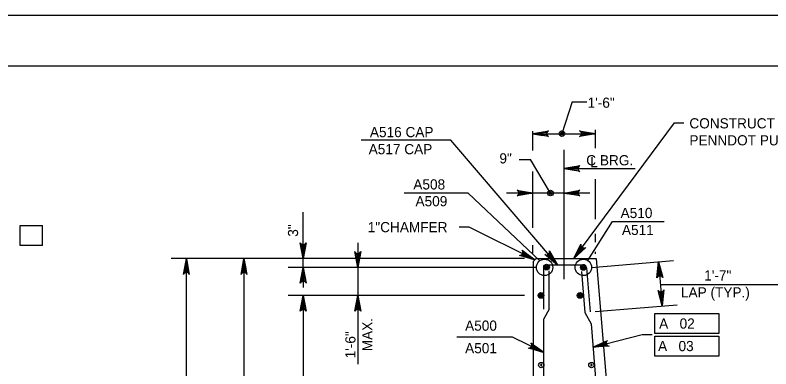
# Model space of a CAD drawing. Extents: x 638340 to 640242, y 295465 to 298435.
# Drawn here: x 638957.8 to 639180.4, y 298331.2 to 298435.5 of the extents above; entities that cross this region are included whole.
import ezdxf

# ---------------------------------------------------------------- set-up
doc = ezdxf.new("R2010")
doc.units = 0
for name, color, linetype in [('2', 7, 'Continuous'), ('3', 7, 'Continuous'), ('Level 3', 7, 'Continuous'), ('Level 4', 7, 'Continuous'), ('Level 5', 7, 'Continuous'), ('Level 9', 7, 'Continuous'), ('PLT-BNDY', 7, 'Continuous')]:
    doc.layers.add(name, color=color, linetype=linetype)

# ---------------------------------------------------------------- blocks, each defined once
blk = doc.blocks.new('B')
at = {"layer": '3'}
blk.add_circle((0, 0), 0.16, dxfattribs=at)
for start, end in [(0, 180), (180, 0)]:
    blk.add_arc((0, 0), 0.0391, start, end, dxfattribs=at)

msp = doc.modelspace()

# ---------------------------------------------------------------- linework, layer by layer
at = {"layer": '2'}
msp.add_line((638475.46, 298420.46), (639261.46, 298420.46), dxfattribs=at)
at = {"layer": 'Level 3'}
for p, q in [((639121.89, 298409.85), (639118.86, 298400.51)), ((639121.89, 298409.85), (639126.18, 298409.85)), ((639122.4, 298363.7), (639152, 298403.75)), ((639152, 298403.75), (639154.74, 298403.75)), ((639110.3, 298395.55), (639110.3, 298401.25)), ((639128.73, 298396.26), (639128.73, 298401.68)), ((639086.12, 298398.55), (639059.75, 298398.55)), ((639117.55, 298361.88), (639086.12, 298398.55)), ((639110.3, 298400.5), (639128.73, 298400.5)), ((639128.73, 298400.5), (639128.73, 298400.5)), ((639119.51, 298357.67), (639119.51, 298395.78)), ((639106.31, 298392.88), (639109.64, 298392.88)), ((639115.48, 298383.01), (639109.64, 298392.88)), ((639119.51, 298390.22), (639140.45, 298390.22)), ((639110.3, 298372.73), (639110.3, 298389.33)), ((639110.3, 298383.02), (639110.3, 298387.71)), ((639110.3, 298384.41), (639110.3, 298387.43)), ((639128.73, 298375.35), (639128.73, 298387.06)), ((639127.04, 298383.01), (639102.58, 298383.01)), ((639042.69, 298361.09), (639042.69, 298377.41)), ((638959.29, 298373.48), (638965.87, 298373.48)), ((638959.29, 298367.59), (638959.29, 298373.48)), ((638965.87, 298367.59), (638965.87, 298373.48)), ((639091.5, 298372.99), (639088.55, 298372.99)), ((639110.87, 298363.32), (639091.5, 298372.99)), ((639042.69, 298363.7), (639042.69, 298369.6)), ((639128.73, 298368.54), (639128.73, 298370.97)), ((638965.87, 298367.59), (638959.29, 298367.59)), ((639058.75, 298368.38), (639058.75, 298332.61)), ((639110.3, 298365.32), (639110.3, 298367.63)), ((639128.73, 298365.09), (639128.73, 298365.66)), ((639037.56, 298363.7), (639003.84, 298363.7)), ((639008.26, 298195.51), (639008.26, 298363.7)), ((639107.79, 298363.7), (639020.81, 298363.7)), ((639025.23, 298363.7), (639025.23, 298295.19)), ((639025.23, 298363.7), (639025.23, 298363.7)), ((639055.91, 298363.7), (639038.27, 298363.7)), ((639072.73, 298363.7), (639062.22, 298363.7)), ((639127.58, 298361.07), (639151.73, 298363.08)), ((639111.23, 298361.09), (639038.27, 298361.09)), ((639042.69, 298361.09), (639042.69, 298355.2)), ((639147.32, 298362.71), (639148.41, 298349.74)), ((639147.88, 298356.07), (639184.66, 298356.07)), ((639107.81, 298352.81), (639038.27, 298352.81)), ((639042.69, 298352.81), (639042.69, 298229.52)), ((639128.66, 298348.1), (639152.81, 298350.11)), ((639146.19, 298341.57), (639146.19, 298347.47)), ((639146.19, 298347.47), (639165.1, 298347.47)), ((639165.1, 298347.47), (639165.1, 298341.57)), ((639128, 298337.58), (639142.5, 298341.29)), ((639142.5, 298341.29), (639145.45, 298341.29)), ((639165.1, 298341.57), (639146.19, 298341.57)), ((639146.19, 298340.83), (639165.1, 298340.83)), ((639146.19, 298334.93), (639146.19, 298340.83)), ((639165.1, 298340.83), (639165.1, 298334.93)), ((639104.35, 298340.53), (639087.88, 298340.53)), ((639113.54, 298336.02), (639104.35, 298340.53)), ((639165.1, 298334.93), (639146.19, 298334.93))]:
    msp.add_line(p, q, dxfattribs=at)
for points in [[(639110.3, 298400.5), (639114.95, 298401.38), (639114.59, 298401.13), (639114.41, 298400.82), (639114.35, 298400.5), (639114.41, 298400.19), (639114.59, 298399.88), (639114.95, 298399.63), (639110.3, 298400.5), (639114.59, 298399.88), (639114.41, 298400.19), (639110.3, 298400.5), (639114.35, 298400.5), (639114.41, 298400.82), (639110.3, 298400.5), (639114.59, 298401.13)], [(639128.73, 298400.5), (639124.07, 298399.63), (639124.43, 298399.88), (639124.62, 298400.19), (639124.67, 298400.5), (639124.62, 298400.82), (639124.43, 298401.13), (639124.07, 298401.38), (639128.73, 298400.5), (639124.43, 298401.13), (639124.62, 298400.82), (639128.73, 298400.5), (639124.67, 298400.5), (639124.62, 298400.19), (639128.73, 298400.5), (639124.43, 298399.88)], [(639119.51, 298390.22), (639124.16, 298391.09), (639123.8, 298390.85), (639123.62, 298390.53), (639123.57, 298390.22), (639123.62, 298389.91), (639123.8, 298389.6), (639124.16, 298389.35), (639119.51, 298390.22), (639123.8, 298389.6), (639123.62, 298389.91), (639119.51, 298390.22), (639123.57, 298390.22), (639123.62, 298390.53), (639119.51, 298390.22), (639123.8, 298390.85)], [(639110.3, 298383.01), (639105.65, 298382.14), (639106.01, 298382.38), (639106.19, 298382.69), (639106.24, 298383.01), (639106.19, 298383.32), (639106.01, 298383.63), (639105.65, 298383.88), (639110.3, 298383.01), (639106.01, 298383.63), (639106.19, 298383.32), (639110.3, 298383.01), (639106.24, 298383.01), (639106.19, 298382.69), (639110.3, 298383.01), (639106.01, 298382.38)], [(639119.51, 298383.01), (639124.16, 298383.88), (639123.8, 298383.63), (639123.62, 298383.32), (639123.57, 298383.01), (639123.62, 298382.69), (639123.8, 298382.38), (639124.16, 298382.14), (639119.51, 298383.01), (639123.8, 298382.38), (639123.62, 298382.69), (639119.51, 298383.01), (639123.57, 298383.01), (639123.62, 298383.32), (639119.51, 298383.01), (639123.8, 298383.63)], [(639042.69, 298363.7), (639041.82, 298368.35), (639042.06, 298368), (639042.37, 298367.81), (639042.69, 298367.76), (639043, 298367.81), (639043.31, 298368), (639043.56, 298368.35), (639042.69, 298363.7), (639043.31, 298368), (639043, 298367.81), (639042.69, 298363.7), (639042.69, 298367.76), (639042.37, 298367.81), (639042.69, 298363.7), (639042.06, 298368)], [(639122.4, 298363.7), (639124.46, 298367.96), (639124.45, 298367.53), (639124.59, 298367.19), (639124.81, 298366.96), (639125.09, 298366.82), (639125.45, 298366.79), (639125.87, 298366.93), (639122.4, 298363.7), (639125.45, 298366.79), (639125.09, 298366.82), (639122.4, 298363.7), (639124.81, 298366.96), (639124.59, 298367.19), (639122.4, 298363.7), (639124.45, 298367.53)], [(639058.75, 298361.09), (639057.88, 298365.74), (639058.12, 298365.38), (639058.44, 298365.2), (639058.75, 298365.14), (639059.06, 298365.2), (639059.37, 298365.38), (639059.62, 298365.74), (639058.75, 298361.09), (639059.37, 298365.38), (639059.06, 298365.2), (639058.75, 298361.09), (639058.75, 298365.14), (639058.44, 298365.2), (639058.75, 298361.09), (639058.12, 298365.38)], [(639110.87, 298363.32), (639106.32, 298364.62), (639106.75, 298364.68), (639107.05, 298364.88), (639107.24, 298365.13), (639107.33, 298365.44), (639107.31, 298365.8), (639107.1, 298366.18), (639110.87, 298363.32), (639107.31, 298365.8), (639107.33, 298365.44), (639110.87, 298363.32), (639107.24, 298365.13), (639107.05, 298364.88), (639110.87, 298363.32), (639106.75, 298364.68)], [(639117.55, 298361.88), (639113.86, 298364.85), (639114.28, 298364.74), (639114.64, 298364.8), (639114.91, 298364.96), (639115.11, 298365.2), (639115.23, 298365.55), (639115.18, 298365.98), (639117.55, 298361.88), (639115.23, 298365.55), (639115.11, 298365.2), (639117.55, 298361.88), (639114.91, 298364.96), (639114.64, 298364.8), (639117.55, 298361.88), (639114.28, 298364.74)], [(639008.26, 298363.7), (639009.13, 298359.05), (639008.89, 298359.41), (639008.57, 298359.59), (639008.26, 298359.65), (639007.95, 298359.59), (639007.64, 298359.41), (639007.39, 298359.05), (639008.26, 298363.7), (639007.64, 298359.41), (639007.95, 298359.59), (639008.26, 298363.7), (639008.26, 298359.65), (639008.57, 298359.59), (639008.26, 298363.7), (639008.89, 298359.41)], [(639025.23, 298363.7), (639026.11, 298359.05), (639025.86, 298359.41), (639025.55, 298359.59), (639025.23, 298359.65), (639024.92, 298359.59), (639024.61, 298359.41), (639024.36, 298359.05), (639025.23, 298363.7), (639024.61, 298359.41), (639024.92, 298359.59), (639025.23, 298363.7), (639025.23, 298359.65), (639025.55, 298359.59), (639025.23, 298363.7), (639025.86, 298359.41)], [(639042.69, 298361.09), (639043.56, 298356.44), (639043.31, 298356.8), (639043, 298356.98), (639042.69, 298357.04), (639042.37, 298356.98), (639042.06, 298356.8), (639041.82, 298356.44), (639042.69, 298361.09), (639042.06, 298356.8), (639042.37, 298356.98), (639042.69, 298361.09), (639042.69, 298357.04), (639043, 298356.98), (639042.69, 298361.09), (639043.31, 298356.8)], [(639147.32, 298362.71), (639148.58, 298358.15), (639148.3, 298358.49), (639147.98, 298358.65), (639147.66, 298358.67), (639147.36, 298358.59), (639147.06, 298358.38), (639146.84, 298358.01), (639147.32, 298362.71), (639147.06, 298358.38), (639147.36, 298358.59), (639147.32, 298362.71), (639147.66, 298358.67), (639147.98, 298358.65), (639147.32, 298362.71), (639148.3, 298358.49)], [(639148.41, 298349.74), (639147.15, 298354.31), (639147.43, 298353.97), (639147.75, 298353.81), (639148.07, 298353.78), (639148.38, 298353.86), (639148.67, 298354.07), (639148.89, 298354.45), (639148.41, 298349.74), (639148.67, 298354.07), (639148.38, 298353.86), (639148.41, 298349.74), (639148.07, 298353.78), (639147.75, 298353.81), (639148.41, 298349.74), (639147.43, 298353.97)], [(639042.69, 298352.81), (639043.56, 298348.16), (639043.31, 298348.52), (639043, 298348.71), (639042.69, 298348.76), (639042.37, 298348.71), (639042.06, 298348.52), (639041.82, 298348.16), (639042.69, 298352.81), (639042.06, 298348.52), (639042.37, 298348.71), (639042.69, 298352.81), (639042.69, 298348.76), (639043, 298348.71), (639042.69, 298352.81), (639043.31, 298348.52)], [(639058.75, 298352.81), (639059.62, 298348.16), (639059.37, 298348.52), (639059.06, 298348.71), (639058.75, 298348.76), (639058.44, 298348.71), (639058.12, 298348.52), (639057.88, 298348.16), (639058.75, 298352.81), (639058.12, 298348.52), (639058.44, 298348.71), (639058.75, 298352.81), (639058.75, 298348.76), (639059.06, 298348.71), (639058.75, 298352.81), (639059.37, 298348.52)], [(639113.54, 298336.02), (639108.98, 298337.28), (639109.41, 298337.35), (639109.72, 298337.55), (639109.9, 298337.8), (639109.99, 298338.11), (639109.96, 298338.47), (639109.75, 298338.85), (639113.54, 298336.02), (639109.96, 298338.47), (639109.99, 298338.11), (639113.54, 298336.02), (639109.9, 298337.8), (639109.72, 298337.55), (639113.54, 298336.02), (639109.41, 298337.35)], [(639128, 298337.58), (639132.29, 298339.58), (639132, 298339.25), (639131.9, 298338.9), (639131.93, 298338.59), (639132.06, 298338.3), (639132.31, 298338.04), (639132.72, 298337.89), (639128, 298337.58), (639132.31, 298338.04), (639132.06, 298338.3), (639128, 298337.58), (639131.93, 298338.59), (639131.9, 298338.9), (639128, 298337.58), (639132, 298339.25)]]:
    msp.add_lwpolyline(points, dxfattribs=at)
for points in [[(639113.25, 298400.01), (639113.25, 298401), (639110.3, 298400.5)], [(639125.78, 298400.01), (639125.78, 298401), (639128.73, 298400.5)], [(639122.46, 298389.73), (639122.46, 298390.71), (639119.51, 298390.22)], [(639042.2, 298366.65), (639043.18, 298366.65), (639042.69, 298363.7)], [(639007.77, 298360.76), (639008.75, 298360.76), (639008.26, 298363.7)], [(639025.73, 298360.76), (639024.74, 298360.76), (639025.23, 298363.7)], [(639108.45, 298365.08), (639108.01, 298364.2), (639110.87, 298363.32)], [(639115.99, 298364.45), (639115.24, 298363.82), (639117.51, 298361.88)], [(639042.2, 298358.14), (639043.18, 298358.14), (639042.69, 298361.09)], [(639148.06, 298359.82), (639147.08, 298359.74), (639147.32, 298362.71)], [(639042.2, 298349.87), (639043.18, 298349.87), (639042.69, 298352.81)], [(639148.65, 298352.72), (639147.67, 298352.64), (639148.41, 298349.75)], [(639131.19, 298337.89), (639130.95, 298338.84), (639128.21, 298337.64)], [(639111.11, 298337.76), (639110.68, 298336.87), (639113.54, 298336.02)]]:
    msp.add_lwpolyline(points, close=True, dxfattribs=at)
for centre, radius in [((639118.86, 298400.51), 0.832), ((639118.86, 298400.51), 0.416), ((639115.48, 298383.01), 0.832), ((639115.48, 298383.01), 0.416)]:
    msp.add_circle(centre, radius, dxfattribs=at)
at = {"layer": 'Level 4'}
for p, q in [((639091.28, 298383.01), (639072.43, 298383.01)), ((639112.33, 298363.06), (639091.28, 298383.01)), ((639126.47, 298363.14), (639133.71, 298374.63)), ((639133.71, 298374.63), (639148.92, 298374.63))]:
    msp.add_line(p, q, dxfattribs=at)
for centre in [(639113.75, 298361.09), (639125.17, 298361.09)]:
    msp.add_circle(centre, 2.42, dxfattribs=at)
at = {"layer": 'Level 5'}
for p, q in [((639113.54, 298348.8), (639113.54, 298360.86)), ((639114.57, 298361.88), (639125.03, 298361.88)), ((639126.05, 298360.94), (639127.13, 298347.97)), ((639115.08, 298348.8), (639115.08, 298360.04)), ((639124.61, 298359.85), (639125.61, 298347.84)), ((639115.08, 298348.8), (639113.54, 298345.97)), ((639125.61, 298347.84), (639127.42, 298344.48)), ((639113.54, 298272.15), (639113.54, 298345.97)), ((639127.42, 298344.48), (639131.02, 298301.29))]:
    msp.add_line(p, q, dxfattribs=at)
for centre, radius in [((639114.32, 298361.18), 0.832), ((639114.32, 298361.18), 0.624), ((639114.32, 298361.18), 0.416), ((639114.32, 298361.18), 0.208), ((639125.17, 298361.09), 0.832), ((639125.17, 298361.09), 0.624), ((639125.17, 298361.09), 0.416), ((639125.17, 298361.09), 0.208), ((639112.69, 298352.82), 0.832), ((639112.69, 298352.82), 0.624), ((639112.69, 298352.82), 0.416), ((639112.69, 298352.82), 0.208), ((639124.19, 298352.82), 0.832), ((639124.19, 298352.82), 0.624), ((639124.19, 298352.82), 0.416), ((639124.19, 298352.82), 0.208)]:
    msp.add_circle(centre, radius, dxfattribs=at)
for centre, start, end in [((639114.57, 298360.86), 90, 180), ((639125.03, 298360.86), 4.7636, 90)]:
    msp.add_arc(centre, 1.02, start, end, dxfattribs=at)
at = {"layer": 'Level 9'}
for p, q in [((639110.48, 298362.94), (639111.25, 298363.7)), ((639110.48, 298265.33), (639110.48, 298362.94)), ((639111.25, 298363.7), (639128.9, 298363.7)), ((639128.9, 298363.7), (639140.3, 298226.95))]:
    msp.add_line(p, q, dxfattribs=at)
at = {"layer": 'PLT-BNDY'}
msp.add_lwpolyline([(638435.46, 298435.46), (639276.46, 298435.46), (639276.46, 297841.46), (638435.46, 297841.46)], close=True, dxfattribs=at)

# ---------------------------------------------------------------- block references
at = {"layer": 'Level 3', "xscale": 4.911876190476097, "yscale": 4.911876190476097, "rotation": 90}
for p in [(639112.77, 298332.3), (639127.54, 298332.3)]:
    msp.add_blockref('B', p, dxfattribs=at)

# ---------------------------------------------------------------- texts
at = {"layer": 'Level 3'}
for s, height, p in [('1\'-6"', 3, (639126.41, 298408.14)), ('CONSTRUCT BEARING AREAS AS PER', 3.0001, (639156.39, 298402.06)), ('A516 CAP', 3, (639062.31, 298399.47)), ('PENNDOT PUB. 408 1001.3(k)9.', 3.0001, (639156.39, 298397.06)), ('A517 CAP', 3, (639061.95, 298394.45)), ('9"', 3, (639100.45, 298391.74)), ('C BRG.', 3, (639126.02, 298391.18)), ('L', 3, (639127.18, 298390.63)), ('A508', 3, (639075.1, 298384.06)), ('A509', 3, (639075.74, 298379.11)), ('A510', 3, (639136.13, 298375.64)), ('1"CHAMFER', 3, (639061.68, 298371.46)), ('A511', 3, (639136.53, 298370.64)), ('1\'-7"', 3, (639160.75, 298357.23)), ('LAP (TYP.)', 3, (639153.91, 298352.23)), ('A500', 3, (639090.35, 298342.43)), ('A   02', 3, (639147.49, 298343.05)), ('A501', 3, (639090.35, 298335.79)), ('A   03', 3, (639147.17, 298336.41))]:
    msp.add_text(s, height=height, dxfattribs=at).set_placement(p)
for s, p in [('3"', (639041.17, 298370.13)), ('MAX.', (639063.07, 298336.38)), ('1\'-6"', (639058.07, 298334.29))]:
    msp.add_text(s, height=3, rotation=90, dxfattribs=at).set_placement(p)

doc.saveas('drawing.dxf')
